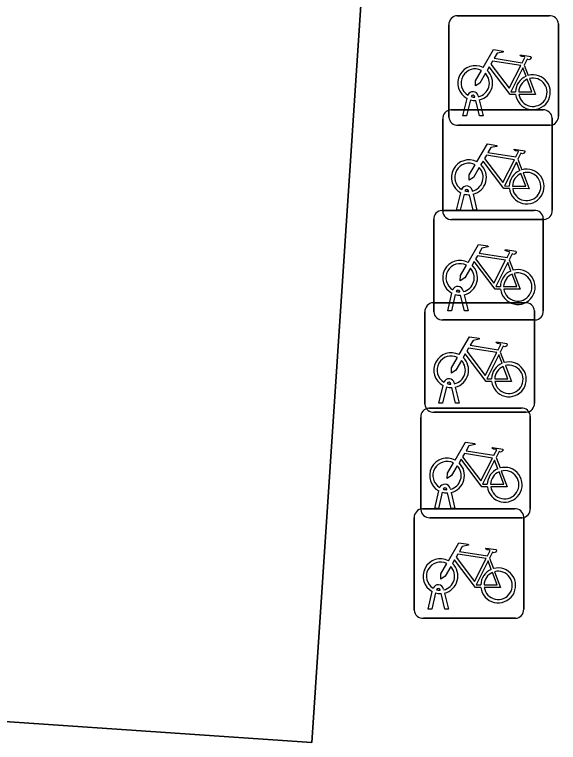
# Model space of a CAD drawing. Extents: x 161848 to 162726, y 385382 to 386521.
# Drawn here: x 162017.55 to 162022.52, y 385619.57 to 385626.21 of the extents above; entities that cross this region are included whole.
import ezdxf

# ---------------------------------------------------------------- set-up
doc = ezdxf.new("R2010")
doc.units = 0
for name, color, linetype in [('IMGEO_Fietsenrek', 7, 'Continuous'), ('IMGEO_Parkeervlak_open', 7, 'Continuous'), ('IMGEO_Voetpad_open', 7, 'Continuous')]:
    doc.layers.add(name, color=color, linetype=linetype)

msp = doc.modelspace()

# ---------------------------------------------------------------- linework, layer by layer
at = {"layer": 'IMGEO_Fietsenrek'}
for p, q in [((162021.5919, 385626.1995), (162022.4328, 385626.1995)), ((162022.4328, 385626.1995), (162021.5919, 385626.1995)), ((162021.5175, 385625.2749), (162021.5175, 385626.1158)), ((162021.5175, 385626.1158), (162021.5175, 385625.2749)), ((162022.5165, 385626.1251), (162022.5165, 385625.2842)), ((162022.5165, 385625.2842), (162022.5165, 385626.1251)), ((162022.2042, 385625.7492), (162022.2405, 385625.654)), ((162021.6445, 385625.2843), (162021.6828, 385625.4443)), ((162021.7132, 385625.4321), (162021.6779, 385625.2843)), ((162021.7549, 385625.4559), (162021.7539, 385625.4602)), ((162021.796, 385625.2843), (162021.7621, 385625.426)), ((162021.7856, 385625.4674), (162021.7874, 385625.4595)), ((162021.7944, 385625.4303), (162021.8294, 385625.2843)), ((162021.5349, 385625.3395), (162022.3758, 385625.3395)), ((162022.3758, 385625.3395), (162021.5349, 385625.3395)), ((162021.6779, 385625.2843), (162021.6445, 385625.2843)), ((162021.8294, 385625.2843), (162021.796, 385625.2843)), ((162021.4605, 385624.4149), (162021.4605, 385625.2558)), ((162021.4605, 385625.2558), (162021.4605, 385624.4149)), ((162022.4595, 385625.2651), (162022.4595, 385624.4242)), ((162022.4595, 385624.4242), (162022.4595, 385625.2651)), ((162022.4421, 385625.2005), (162021.6012, 385625.2005)), ((162021.6012, 385625.2005), (162022.4421, 385625.2005)), ((162022.1472, 385624.8892), (162022.1835, 385624.794)), ((162021.5875, 385624.4243), (162021.6258, 385624.5843)), ((162021.6562, 385624.5721), (162021.6209, 385624.4243)), ((162021.6979, 385624.5959), (162021.6969, 385624.6002)), ((162021.739, 385624.4243), (162021.7051, 385624.566)), ((162021.7286, 385624.6074), (162021.7304, 385624.5995)), ((162021.7374, 385624.5703), (162021.7724, 385624.4243)), ((162021.4539, 385624.4225), (162022.2948, 385624.4225)), ((162022.2948, 385624.4225), (162021.4539, 385624.4225)), ((162021.6209, 385624.4243), (162021.5875, 385624.4243)), ((162021.7724, 385624.4243), (162021.739, 385624.4243)), ((162022.3785, 385624.3481), (162022.3785, 385623.5072)), ((162022.3785, 385623.5072), (162022.3785, 385624.3481)), ((162021.3795, 385623.4979), (162021.3795, 385624.3388)), ((162021.3795, 385624.3388), (162021.3795, 385623.4979)), ((162022.3851, 385624.3405), (162021.5442, 385624.3405)), ((162021.5442, 385624.3405), (162022.3851, 385624.3405)), ((162022.0662, 385623.9722), (162022.1025, 385623.877)), ((162021.6169, 385623.6789), (162021.6159, 385623.6832)), ((162021.6476, 385623.6904), (162021.6494, 385623.6825)), ((162021.5065, 385623.5073), (162021.5448, 385623.6673)), ((162021.5752, 385623.6551), (162021.5399, 385623.5073)), ((162021.658, 385623.5073), (162021.6241, 385623.649)), ((162021.6564, 385623.6533), (162021.6914, 385623.5073)), ((162021.3729, 385623.5805), (162022.2138, 385623.5805)), ((162022.2138, 385623.5805), (162021.3729, 385623.5805)), ((162021.2985, 385622.6559), (162021.2985, 385623.4968)), ((162021.2985, 385623.4968), (162021.2985, 385622.6559)), ((162021.5399, 385623.5073), (162021.5065, 385623.5073)), ((162021.6914, 385623.5073), (162021.658, 385623.5073)), ((162022.2975, 385623.5061), (162022.2975, 385622.6652)), ((162022.2975, 385622.6652), (162022.2975, 385623.5061)), ((162022.3041, 385623.4235), (162021.4632, 385623.4235)), ((162021.4632, 385623.4235), (162022.3041, 385623.4235)), ((162021.9852, 385623.1302), (162022.0215, 385623.035)), ((162021.4255, 385622.6653), (162021.4638, 385622.8253)), ((162021.5359, 385622.8369), (162021.5349, 385622.8412)), ((162021.5666, 385622.8484), (162021.5684, 385622.8405)), ((162021.4942, 385622.8131), (162021.4589, 385622.6653)), ((162021.577, 385622.6653), (162021.5431, 385622.807)), ((162021.5754, 385622.8113), (162021.6104, 385622.6653)), ((162021.3349, 385622.6185), (162022.1758, 385622.6185)), ((162022.1758, 385622.6185), (162021.3349, 385622.6185)), ((162021.4589, 385622.6653), (162021.4255, 385622.6653)), ((162021.6104, 385622.6653), (162021.577, 385622.6653)), ((162022.2231, 385622.5815), (162021.3822, 385622.5815)), ((162021.3822, 385622.5815), (162022.2231, 385622.5815)), ((162021.2605, 385621.6939), (162021.2605, 385622.5348)), ((162021.2605, 385622.5348), (162021.2605, 385621.6939)), ((162022.2595, 385622.5441), (162022.2595, 385621.7032)), ((162022.2595, 385621.7032), (162022.2595, 385622.5441)), ((162021.9472, 385622.1682), (162021.9835, 385622.073)), ((162021.5286, 385621.8864), (162021.5304, 385621.8785)), ((162021.3875, 385621.7033), (162021.4258, 385621.8633)), ((162021.4562, 385621.8511), (162021.4209, 385621.7033)), ((162021.4979, 385621.8749), (162021.4969, 385621.8792)), ((162021.539, 385621.7033), (162021.5051, 385621.845)), ((162021.5374, 385621.8493), (162021.5724, 385621.7033)), ((162021.2749, 385621.7005), (162022.1158, 385621.7005)), ((162022.1158, 385621.7005), (162021.2749, 385621.7005)), ((162021.4209, 385621.7033), (162021.3875, 385621.7033)), ((162021.5724, 385621.7033), (162021.539, 385621.7033)), ((162022.1851, 385621.6195), (162021.3442, 385621.6195)), ((162021.3442, 385621.6195), (162022.1851, 385621.6195)), ((162022.1995, 385621.6261), (162022.1995, 385620.7852)), ((162022.1995, 385620.7852), (162022.1995, 385621.6261)), ((162021.2005, 385620.7759), (162021.2005, 385621.6168)), ((162021.2005, 385621.6168), (162021.2005, 385620.7759)), ((162021.8872, 385621.2502), (162021.9235, 385621.155)), ((162021.4379, 385620.9569), (162021.4369, 385620.9612)), ((162021.4686, 385620.9684), (162021.4704, 385620.9605)), ((162021.3275, 385620.7853), (162021.3658, 385620.9453)), ((162021.3962, 385620.9331), (162021.3609, 385620.7853)), ((162021.479, 385620.7853), (162021.4451, 385620.927)), ((162021.4774, 385620.9313), (162021.5124, 385620.7853)), ((162021.3609, 385620.7853), (162021.3275, 385620.7853)), ((162021.5124, 385620.7853), (162021.479, 385620.7853)), ((162022.1251, 385620.7015), (162021.2842, 385620.7015)), ((162021.2842, 385620.7015), (162022.1251, 385620.7015))]:
    msp.add_line(p, q, dxfattribs=at)
for points in [[(162021.8301, 385625.7262), (162021.9248, 385625.8897), (162022.011, 385625.8759), (162022.0127, 385625.8672), (162021.9566, 385625.8563), (162021.9304, 385625.811), (162022.1856, 385625.7702)], [(162022.1856, 385625.7702), (162022.2106, 385625.819), (162022.2055, 385625.823), (162022.1823, 385625.8267), (162022.1696, 385625.8342), (162022.1686, 385625.8373), (162022.1708, 385625.8419), (162022.2656, 385625.8268), (162022.2679, 385625.8165), (162022.2585, 385625.8041), (162022.2461, 385625.7977), (162022.2316, 385625.8039), (162022.2042, 385625.7492)], [(162022.1727, 385625.745), (162021.9159, 385625.786), (162021.8992, 385625.7572), (162022.0662, 385625.5369), (162022.1727, 385625.745)], [(162021.8508, 385625.6737), (162021.7992, 385625.5845), (162021.7593, 385625.5585), (162021.7605, 385625.606), (162021.815, 385625.7002)], [(162022.1258, 385625.4815), (162022.0761, 385625.4816), (162021.8854, 385625.7333), (162021.8664, 385625.7005)], [(162022.2207, 385625.647), (162022.1914, 385625.7238), (162022.082, 385625.5057), (162022.1247, 385625.5056)], [(162022.1547, 385625.5055), (162022.2746, 385625.5053), (162022.2314, 385625.6189)], [(162022.2512, 385625.6258), (162022.3062, 385625.4812), (162022.1561, 385625.4815)], [(162021.7731, 385624.8662), (162021.8678, 385625.0297), (162021.954, 385625.0159), (162021.9557, 385625.0072), (162021.8996, 385624.9963), (162021.8734, 385624.951), (162022.1286, 385624.9102)], [(162022.1286, 385624.9102), (162022.1536, 385624.959), (162022.1485, 385624.963), (162022.1253, 385624.9667), (162022.1126, 385624.9742), (162022.1116, 385624.9773), (162022.1138, 385624.9819), (162022.2086, 385624.9668), (162022.2109, 385624.9565), (162022.2015, 385624.9441), (162022.1891, 385624.9377), (162022.1746, 385624.9439), (162022.1472, 385624.8892)], [(162022.0688, 385624.6215), (162022.0191, 385624.6216), (162021.8284, 385624.8733), (162021.8094, 385624.8405)], [(162022.1157, 385624.885), (162021.8589, 385624.926), (162021.8422, 385624.8972), (162022.0092, 385624.6769), (162022.1157, 385624.885)], [(162021.7938, 385624.8137), (162021.7422, 385624.7245), (162021.7023, 385624.6985), (162021.7035, 385624.746), (162021.758, 385624.8402)], [(162022.1637, 385624.787), (162022.1344, 385624.8638), (162022.025, 385624.6457), (162022.0677, 385624.6456)], [(162022.0977, 385624.6455), (162022.2176, 385624.6453), (162022.1744, 385624.7589)], [(162022.1942, 385624.7658), (162022.2492, 385624.6212), (162022.0991, 385624.6215)], [(162021.6921, 385623.9492), (162021.7868, 385624.1127), (162021.873, 385624.0989), (162021.8747, 385624.0902), (162021.8186, 385624.0793), (162021.7924, 385624.034), (162022.0476, 385623.9932)], [(162022.0476, 385623.9932), (162022.0726, 385624.042), (162022.0675, 385624.046), (162022.0443, 385624.0497), (162022.0316, 385624.0572), (162022.0306, 385624.0603), (162022.0328, 385624.0649), (162022.1276, 385624.0498), (162022.1299, 385624.0395), (162022.1205, 385624.0271), (162022.1081, 385624.0207), (162022.0936, 385624.0269), (162022.0662, 385623.9722)], [(162021.9878, 385623.7045), (162021.9381, 385623.7046), (162021.7474, 385623.9563), (162021.7284, 385623.9235)], [(162022.0347, 385623.968), (162021.7779, 385624.009), (162021.7612, 385623.9802), (162021.9282, 385623.7599), (162022.0347, 385623.968)], [(162022.0827, 385623.87), (162022.0534, 385623.9468), (162021.944, 385623.7287), (162021.9867, 385623.7286)], [(162021.7128, 385623.8967), (162021.6612, 385623.8075), (162021.6213, 385623.7815), (162021.6225, 385623.829), (162021.677, 385623.9232)], [(162022.0167, 385623.7285), (162022.1366, 385623.7283), (162022.0934, 385623.8419)], [(162022.1132, 385623.8488), (162022.1682, 385623.7042), (162022.0181, 385623.7045)], [(162021.6111, 385623.1072), (162021.7058, 385623.2707), (162021.792, 385623.2569), (162021.7937, 385623.2482), (162021.7376, 385623.2373), (162021.7114, 385623.192), (162021.9666, 385623.1512)], [(162021.9666, 385623.1512), (162021.9916, 385623.2), (162021.9865, 385623.204), (162021.9633, 385623.2077), (162021.9506, 385623.2152), (162021.9496, 385623.2183), (162021.9518, 385623.2229), (162022.0466, 385623.2078), (162022.0489, 385623.1975), (162022.0395, 385623.1851), (162022.0271, 385623.1787), (162022.0126, 385623.1849), (162021.9852, 385623.1302)], [(162021.9537, 385623.126), (162021.6969, 385623.167), (162021.6802, 385623.1382), (162021.8472, 385622.9179), (162021.9537, 385623.126)], [(162021.6318, 385623.0547), (162021.5802, 385622.9655), (162021.5403, 385622.9395), (162021.5415, 385622.987), (162021.596, 385623.0812)], [(162021.9068, 385622.8625), (162021.8571, 385622.8626), (162021.6664, 385623.1143), (162021.6474, 385623.0815)], [(162022.0017, 385623.028), (162021.9724, 385623.1048), (162021.863, 385622.8867), (162021.9057, 385622.8866)], [(162021.9357, 385622.8865), (162022.0556, 385622.8863), (162022.0124, 385622.9999)], [(162022.0322, 385623.0068), (162022.0872, 385622.8622), (162021.9371, 385622.8625)], [(162021.5731, 385622.1452), (162021.6678, 385622.3087), (162021.754, 385622.2949), (162021.7557, 385622.2862), (162021.6996, 385622.2753), (162021.6734, 385622.23), (162021.9286, 385622.1892)], [(162021.9286, 385622.1892), (162021.9536, 385622.238), (162021.9485, 385622.242), (162021.9253, 385622.2457), (162021.9126, 385622.2532), (162021.9116, 385622.2563), (162021.9138, 385622.2609), (162022.0086, 385622.2458), (162022.0109, 385622.2355), (162022.0015, 385622.2231), (162021.9891, 385622.2167), (162021.9746, 385622.2229), (162021.9472, 385622.1682)], [(162021.8688, 385621.9005), (162021.8191, 385621.9006), (162021.6284, 385622.1523), (162021.6094, 385622.1195)], [(162021.9157, 385622.164), (162021.6589, 385622.205), (162021.6422, 385622.1762), (162021.8092, 385621.9559), (162021.9157, 385622.164)], [(162021.5938, 385622.0927), (162021.5422, 385622.0035), (162021.5023, 385621.9775), (162021.5035, 385622.025), (162021.558, 385622.1192)], [(162021.9637, 385622.066), (162021.9344, 385622.1428), (162021.825, 385621.9247), (162021.8677, 385621.9246)], [(162021.8977, 385621.9245), (162022.0176, 385621.9243), (162021.9744, 385622.0379)], [(162021.9942, 385622.0448), (162022.0492, 385621.9002), (162021.8991, 385621.9005)], [(162021.5131, 385621.2272), (162021.6078, 385621.3907), (162021.694, 385621.3769), (162021.6957, 385621.3682), (162021.6396, 385621.3573), (162021.6134, 385621.312), (162021.8686, 385621.2712)], [(162021.8686, 385621.2712), (162021.8936, 385621.32), (162021.8885, 385621.324), (162021.8653, 385621.3277), (162021.8526, 385621.3352), (162021.8516, 385621.3383), (162021.8538, 385621.3429), (162021.9486, 385621.3278), (162021.9509, 385621.3175), (162021.9415, 385621.3051), (162021.9291, 385621.2987), (162021.9146, 385621.3049), (162021.8872, 385621.2502)], [(162021.8088, 385620.9825), (162021.7591, 385620.9826), (162021.5684, 385621.2343), (162021.5494, 385621.2015)], [(162021.8557, 385621.246), (162021.5989, 385621.287), (162021.5822, 385621.2582), (162021.7492, 385621.0379), (162021.8557, 385621.246)], [(162021.9037, 385621.148), (162021.8744, 385621.2248), (162021.765, 385621.0067), (162021.8077, 385621.0066)], [(162021.5338, 385621.1747), (162021.4822, 385621.0855), (162021.4423, 385621.0595), (162021.4435, 385621.107), (162021.498, 385621.2012)], [(162021.8377, 385621.0065), (162021.9576, 385621.0063), (162021.9144, 385621.1199)], [(162021.9342, 385621.1268), (162021.9892, 385620.9822), (162021.8391, 385620.9825)]]:
    msp.add_lwpolyline(points, dxfattribs=at)
for centre, radius, start, end in [((162021.5952, 385626.1216), 0.0779, 92.4484, 184.28452), ((162021.5952, 385626.1216), 0.0779, 92.4484, 184.28452), ((162022.4386, 385626.1218), 0.0779, 2.4484, 94.28452), ((162022.4386, 385626.1218), 0.0779, 2.4484, 94.28452), ((162021.7571, 385625.5849), 0.159, 62.67661, 242.13685), ((162021.7571, 385625.5849), 0.129, 63.31916, 238.90302), ((162021.7571, 385625.5849), 0.129, 283.60429, 43.43025), ((162021.7571, 385625.5849), 0.159, 283.5766, 46.60424), ((162022.2837, 385625.5009), 0.159, 113.3408, 178.32165), ((162022.2837, 385625.5009), 0.159, 187.0065, 105.77075), ((162022.2837, 385625.5009), 0.129, 113.92302, 177.95563), ((162022.2837, 385625.5009), 0.129, 188.67146, 104.58832), ((162021.7369, 385625.4563), 0.0499, 12.8025, 158.69338), ((162021.7369, 385625.4563), 0.0174, 12.8025, 163.45023), ((162021.7571, 385625.5849), 0.159, 253.99666, 271.78671), ((162021.7571, 385625.5849), 0.129, 253.41502, 269.02044), ((162021.5382, 385625.2616), 0.0779, 92.4484, 184.28452), ((162021.5382, 385625.2616), 0.0779, 92.4484, 184.28452), ((162022.3816, 385625.2618), 0.0779, 2.4484, 94.28452), ((162022.3816, 385625.2618), 0.0779, 2.4484, 94.28452), ((162021.5954, 385625.2782), 0.0779, 182.4484, 274.28452), ((162021.5954, 385625.2782), 0.0779, 182.4484, 274.28452), ((162022.4388, 385625.2784), 0.0779, 272.4484, 4.28452), ((162022.4388, 385625.2784), 0.0779, 272.4484, 4.28452), ((162021.7001, 385624.7249), 0.159, 62.67661, 242.13685), ((162021.7001, 385624.7249), 0.129, 63.31916, 238.90302), ((162021.7001, 385624.7249), 0.129, 283.60429, 43.43025), ((162021.7001, 385624.7249), 0.159, 283.5766, 46.60424), ((162022.2267, 385624.6409), 0.159, 113.3408, 178.32165), ((162022.2267, 385624.6409), 0.159, 187.0065, 105.77075), ((162022.2267, 385624.6409), 0.129, 113.92302, 177.95563), ((162022.2267, 385624.6409), 0.129, 188.67146, 104.58832), ((162021.6799, 385624.5963), 0.0499, 12.8025, 158.69338), ((162021.6799, 385624.5963), 0.0174, 12.8025, 163.45023), ((162021.7001, 385624.7249), 0.159, 253.99666, 271.78671), ((162021.7001, 385624.7249), 0.129, 253.41502, 269.02044), ((162021.4572, 385624.3446), 0.0779, 92.4484, 184.28452), ((162021.4572, 385624.3446), 0.0779, 92.4484, 184.28452), ((162021.5384, 385624.4182), 0.0779, 182.4484, 274.28452), ((162021.5384, 385624.4182), 0.0779, 182.4484, 274.28452), ((162022.3006, 385624.3448), 0.0779, 2.4484, 94.28452), ((162022.3006, 385624.3448), 0.0779, 2.4484, 94.28452), ((162022.3818, 385624.4184), 0.0779, 272.4484, 4.28452), ((162022.3818, 385624.4184), 0.0779, 272.4484, 4.28452), ((162021.6191, 385623.8079), 0.159, 62.67661, 242.13685), ((162021.6191, 385623.8079), 0.129, 63.31916, 238.90302), ((162021.6191, 385623.8079), 0.129, 283.60429, 43.43025), ((162021.6191, 385623.8079), 0.159, 283.5766, 46.60424), ((162022.1457, 385623.7239), 0.159, 187.0065, 105.77075), ((162022.1457, 385623.7239), 0.159, 113.3408, 178.32165), ((162022.1457, 385623.7239), 0.129, 113.92302, 177.95563), ((162022.1457, 385623.7239), 0.129, 188.67146, 104.58832), ((162021.5989, 385623.6793), 0.0499, 12.8025, 158.69338), ((162021.5989, 385623.6793), 0.0174, 12.8025, 163.45023), ((162021.6191, 385623.8079), 0.129, 253.41502, 269.02044), ((162021.6191, 385623.8079), 0.159, 253.99666, 271.78671), ((162021.3762, 385623.5026), 0.0779, 92.4484, 184.28452), ((162021.3762, 385623.5026), 0.0779, 92.4484, 184.28452), ((162022.2196, 385623.5028), 0.0779, 2.4484, 94.28452), ((162022.2196, 385623.5028), 0.0779, 2.4484, 94.28452), ((162021.4574, 385623.5012), 0.0779, 182.4484, 274.28452), ((162021.4574, 385623.5012), 0.0779, 182.4484, 274.28452), ((162022.3008, 385623.5014), 0.0779, 272.4484, 4.28452), ((162022.3008, 385623.5014), 0.0779, 272.4484, 4.28452), ((162021.5381, 385622.9659), 0.159, 62.67661, 242.13685), ((162021.5381, 385622.9659), 0.129, 63.31916, 238.90302), ((162021.5381, 385622.9659), 0.159, 283.5766, 46.60424), ((162021.5381, 385622.9659), 0.129, 283.60429, 43.43025), ((162022.0647, 385622.8819), 0.159, 113.3408, 178.32165), ((162022.0647, 385622.8819), 0.159, 187.0065, 105.77075), ((162022.0647, 385622.8819), 0.129, 113.92302, 177.95563), ((162022.0647, 385622.8819), 0.129, 188.67146, 104.58832), ((162021.5179, 385622.8373), 0.0499, 12.8025, 158.69338), ((162021.5179, 385622.8373), 0.0174, 12.8025, 163.45023), ((162021.5381, 385622.9659), 0.129, 253.41502, 269.02044), ((162021.5381, 385622.9659), 0.159, 253.99666, 271.78671), ((162021.3382, 385622.5406), 0.0779, 92.4484, 184.28452), ((162021.3382, 385622.5406), 0.0779, 92.4484, 184.28452), ((162021.3764, 385622.6592), 0.0779, 182.4484, 274.28452), ((162021.3764, 385622.6592), 0.0779, 182.4484, 274.28452), ((162022.1816, 385622.5408), 0.0779, 2.4484, 94.28452), ((162022.1816, 385622.5408), 0.0779, 2.4484, 94.28452), ((162022.2198, 385622.6594), 0.0779, 272.4484, 4.28452), ((162022.2198, 385622.6594), 0.0779, 272.4484, 4.28452), ((162021.5001, 385622.0039), 0.159, 62.67661, 242.13685), ((162021.5001, 385622.0039), 0.129, 63.31916, 238.90302), ((162021.5001, 385622.0039), 0.129, 283.60429, 43.43025), ((162021.5001, 385622.0039), 0.159, 283.5766, 46.60424), ((162022.0267, 385621.9199), 0.159, 113.3408, 178.32165), ((162022.0267, 385621.9199), 0.159, 187.0065, 105.77075), ((162022.0267, 385621.9199), 0.129, 113.92302, 177.95563), ((162022.0267, 385621.9199), 0.129, 188.67146, 104.58832), ((162021.4799, 385621.8753), 0.0499, 12.8025, 158.69338), ((162021.4799, 385621.8753), 0.0174, 12.8025, 163.45023), ((162021.5001, 385622.0039), 0.159, 253.99666, 271.78671), ((162021.5001, 385622.0039), 0.129, 253.41502, 269.02044), ((162021.2782, 385621.6226), 0.0779, 92.4484, 184.28452), ((162021.2782, 385621.6226), 0.0779, 92.4484, 184.28452), ((162021.3384, 385621.6972), 0.0779, 182.4484, 274.28452), ((162021.3384, 385621.6972), 0.0779, 182.4484, 274.28452), ((162022.1216, 385621.6228), 0.0779, 2.4484, 94.28452), ((162022.1216, 385621.6228), 0.0779, 2.4484, 94.28452), ((162022.1818, 385621.6974), 0.0779, 272.4484, 4.28452), ((162022.1818, 385621.6974), 0.0779, 272.4484, 4.28452), ((162021.4401, 385621.0859), 0.159, 62.67661, 242.13685), ((162021.4401, 385621.0859), 0.129, 63.31916, 238.90302), ((162021.4401, 385621.0859), 0.129, 283.60429, 43.43025), ((162021.4401, 385621.0859), 0.159, 283.5766, 46.60424), ((162021.9667, 385621.0019), 0.159, 187.0065, 105.77075), ((162021.9667, 385621.0019), 0.159, 113.3408, 178.32165), ((162021.9667, 385621.0019), 0.129, 113.92302, 177.95563), ((162021.9667, 385621.0019), 0.129, 188.67146, 104.58832), ((162021.4199, 385620.9573), 0.0499, 12.8025, 158.69338), ((162021.4199, 385620.9573), 0.0174, 12.8025, 163.45023), ((162021.4401, 385621.0859), 0.129, 253.41502, 269.02044), ((162021.4401, 385621.0859), 0.159, 253.99666, 271.78671), ((162021.2784, 385620.7792), 0.0779, 182.4484, 274.28452), ((162021.2784, 385620.7792), 0.0779, 182.4484, 274.28452), ((162022.1218, 385620.7794), 0.0779, 272.4484, 4.28452), ((162022.1218, 385620.7794), 0.0779, 272.4484, 4.28452)]:
    msp.add_arc(centre, radius, start, end, dxfattribs=at)
at = {"layer": 'IMGEO_Parkeervlak_open'}
msp.add_lwpolyline([(162016.256, 385619.841), (162020.267, 385619.569), (162021.069, 385631.652), (162017.093, 385631.914)], dxfattribs=at)
at = {"layer": 'IMGEO_Voetpad_open'}
msp.add_lwpolyline([(162017.093, 385631.914), (162021.069, 385631.652), (162020.267, 385619.569), (162016.256, 385619.841)], dxfattribs=at)

doc.saveas('drawing.dxf')
